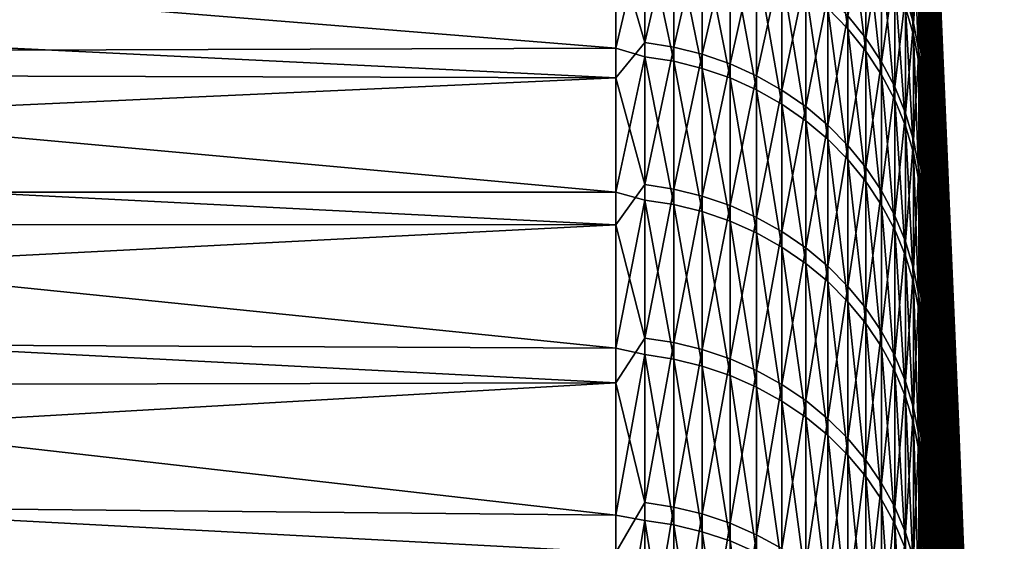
# Model space of a CAD drawing. Header units: metres. Extents: x -2 to 78, y -85 to 85.
# Tile 441 of 500: x 4.95 to 11.21, y 76.54 to 79.86. Entities that reach past the tile are written whole.
import ezdxf

# ---------------------------------------------------------------- set-up
doc = ezdxf.new("R2010")
doc.units = ezdxf.units.M
doc.layers.add('solid_20004802', color=7, linetype='CONTINUOUS')

msp = doc.modelspace()

# ---------------------------------------------------------------- linework, layer by layer
at = {"layer": 'solid_20004802'}
for points in [[(10.836858, 79.208786, -4.066239), (10.685866, 82.812325, -1.873487), (10.685841, 82.83194, -0.59848)], [(10.864034, 78.606232, -2.980007), (10.685841, 82.83194, -0.59848), (10.685879, 82.830467, 0.676967)], [(10.836858, 79.208786, -4.066239), (10.685841, 82.83194, -0.59848), (10.864034, 78.606232, -2.980007)], [(10.919883, 77.304062, -0.864666), (10.685887, 82.810036, 1.951835), (10.685855, 82.770935, 3.225872)], [(10.836858, 79.208786, -4.066239), (10.685893, 82.773071, -3.148091), (10.685866, 82.812325, -1.873487)], [(10.891718, 77.97113, -1.912491), (10.685879, 82.830467, 0.676967), (10.685887, 82.810036, 1.951835)], [(10.864034, 78.606232, -2.980007), (10.685879, 82.830467, 0.676967), (10.891718, 77.97113, -1.912491)], [(10.891718, 77.97113, -1.912491), (10.685887, 82.810036, 1.951835), (10.919883, 77.304062, -0.864666)], [(10.948505, 76.605637, 0.162513), (10.685855, 82.770935, 3.225872), (10.685845, 82.7117, 4.499283)], [(10.919883, 77.304062, -0.864666), (10.685855, 82.770935, 3.225872), (10.948505, 76.605637, 0.162513)], [(10.810213, 79.778244, -5.170194), (10.685856, 82.715614, -4.422469), (10.685893, 82.773071, -3.148091)], [(10.810213, 79.778244, -5.170194), (10.685893, 82.773071, -3.148091), (10.836858, 79.208786, -4.066239)], [(10.948505, 76.605637, 0.162513), (10.685845, 82.7117, 4.499283), (10.685889, 82.631653, 5.771917)], [(10.784125, 80.314087, -6.290864), (10.685856, 82.715614, -4.422469), (10.810213, 79.778244, -5.170194)], [(10.948505, 76.605637, 0.162513), (10.685889, 82.631653, 5.771917), (10.68589, 82.621788, 5.910974)], [(10.948505, 76.605637, 0.162513), (10.68589, 82.621788, 5.910974), (10.977557, 75.876495, 1.168105)], [(10.720858, 81.724525, 7.086074), (10.977557, 75.876495, 1.168105), (10.68589, 82.621788, 5.910974)], [(10.981112, 74.471581, -14.111947), (10.685885, 81.953758, -12.037487), (10.685856, 82.110909, -10.91918)], [(10.999698, 74.173378, -13.160686), (10.981112, 74.471581, -14.111947), (10.685856, 82.110909, -10.91918)], [(10.709435, 81.715172, -9.742864), (10.999698, 74.173378, -13.160686), (10.685856, 82.110909, -10.91918)], [(10.792185, 79.824554, 9.353985), (10.685889, 82.12011, 10.844038), (10.685865, 81.944084, 12.106167)], [(10.792185, 79.824554, 9.353985), (10.756311, 80.791542, 8.23428), (10.685889, 82.12011, 10.844038)], [(10.828444, 78.824432, 10.444183), (10.685865, 81.944084, 12.106167), (10.685846, 81.748589, 13.365474)], [(10.828444, 78.824432, 10.444183), (10.792185, 79.824554, 9.353985), (10.685865, 81.944084, 12.106167)], [(10.963079, 74.740791, -15.071826), (10.685874, 81.758888, -13.298301), (10.685885, 81.953758, -12.037487)], [(10.981112, 74.471581, -14.111947), (10.963079, 74.740791, -15.071826), (10.685885, 81.953758, -12.037487)], [(10.945615, 74.980766, -16.03944), (10.685839, 81.545166, -14.556126), (10.685874, 81.758888, -13.298301)], [(10.828444, 78.824432, 10.444183), (10.685846, 81.748589, 13.365474), (10.685879, 81.532463, 14.621973)], [(10.963079, 74.740791, -15.071826), (10.945615, 74.980766, -16.03944), (10.685874, 81.758888, -13.298301)], [(10.709435, 81.715172, -9.742864), (11.018817, 73.846466, -12.218917), (10.999698, 74.173378, -13.160686)], [(10.709435, 81.715172, -9.742864), (10.733713, 81.282997, -8.578244), (11.018817, 73.846466, -12.218917)], [(10.720858, 81.724525, 7.086074), (11.007012, 75.117294, 2.151194), (10.977557, 75.876495, 1.168105)], [(10.756311, 80.791542, 8.23428), (11.007012, 75.117294, 2.151194), (10.720858, 81.724525, 7.086074)], [(10.928734, 75.191284, -17.013895), (10.685863, 81.310707, -15.810577), (10.685839, 81.545166, -14.556126)], [(10.945615, 74.980766, -16.03944), (10.928734, 75.191284, -17.013895), (10.685839, 81.545166, -14.556126)], [(10.865059, 77.792068, 11.503895), (10.685879, 81.532463, 14.621973), (10.685883, 81.297729, 15.874806)], [(10.865059, 77.792068, 11.503895), (10.828444, 78.824432, 10.444183), (10.685879, 81.532463, 14.621973)], [(10.865059, 77.792068, 11.503895), (10.685883, 81.297729, 15.874806), (10.685857, 81.044472, 17.123718)], [(10.912454, 75.372154, -17.994299), (10.685887, 81.056984, -17.061016), (10.685863, 81.310707, -15.810577)], [(10.928734, 75.191284, -17.013895), (10.912454, 75.372154, -17.994299), (10.685863, 81.310707, -15.810577)], [(10.733713, 81.282997, -8.578244), (11.038454, 73.491135, -11.287508), (11.018817, 73.846466, -12.218917)], [(10.733713, 81.282997, -8.578244), (10.758617, 80.815819, -7.427227), (11.038454, 73.491135, -11.287508)], [(10.901994, 76.728401, 12.532167), (10.685857, 81.044472, 17.123718), (10.685852, 80.7715, 18.368738)], [(10.901994, 76.728401, 12.532167), (10.865059, 77.792068, 11.503895), (10.685857, 81.044472, 17.123718)], [(10.896788, 75.523201, -18.979746), (10.68588, 80.923393, -17.684597), (10.685887, 81.056984, -17.061016)], [(10.912454, 75.372154, -17.994299), (10.896788, 75.523201, -18.979746), (10.685887, 81.056984, -17.061016)], [(10.896788, 75.523201, -18.979746), (10.685853, 80.785454, -18.307093), (10.68588, 80.923393, -17.684597)], [(10.756311, 80.791542, 8.23428), (11.036844, 74.328743, 3.110881), (11.007012, 75.117294, 2.151194)], [(10.792185, 79.824554, 9.353985), (11.036844, 74.328743, 3.110881), (10.756311, 80.791542, 8.23428)], [(10.758617, 80.815819, -7.427227), (11.05859, 73.107719, -10.367315), (11.038454, 73.491135, -11.287508)], [(10.758617, 80.815819, -7.427227), (10.784125, 80.314087, -6.290864), (11.05859, 73.107719, -10.367315)], [(10.881752, 75.644295, -19.969332), (10.685841, 80.642365, -18.928757), (10.685853, 80.785454, -18.307093)], [(10.939217, 75.634384, 13.528076), (10.685852, 80.7715, 18.368738), (10.685884, 80.47847, 19.609644)], [(10.939217, 75.634384, 13.528076), (10.901994, 76.728401, 12.532167), (10.685852, 80.7715, 18.368738)], [(10.896788, 75.523201, -18.979746), (10.881752, 75.644295, -19.969332), (10.685853, 80.785454, -18.307093)], [(10.08855, 80.693642, -23.952351), (10.216221, 80.561714, -23.913191), (10.216221, 79.802711, -26.335487)], [(10.08855, 79.933395, -26.378616), (10.08855, 80.693642, -23.952351), (10.216221, 79.802711, -26.335487)], [(10.582837, 80.618233, -21.30287), (10.634434, 80.443733, -21.25676), (10.634434, 79.765015, -23.676706)], [(10.582837, 79.938042, -23.728065), (10.582837, 80.618233, -21.30287), (10.634434, 79.765015, -23.676706)], [(10.881752, 75.644295, -19.969332), (10.685843, 80.49408, -19.549486), (10.685841, 80.642365, -18.928757)], [(8.924562, 80.546875, 26.30014), (8.740137, 80.348778, 26.941372), (8.924562, 79.715782, 28.720901)], [(8.924562, 80.546875, 26.30014), (8.924562, 79.715782, 28.720901), (9.109715, 80.517456, 26.290533)], [(10.216221, 80.561714, -23.913191), (10.330427, 80.418892, -23.870794), (10.330427, 79.661232, -26.288799)], [(10.216221, 79.802711, -26.335487), (10.216221, 80.561714, -23.913191), (10.330427, 79.661232, -26.288799)], [(8.740137, 80.522987, -26.416149), (8.740137, 79.679939, -28.859507), (-0.986912, 80.464912, -27.393393)], [(8.924562, 80.463669, -26.55361), (8.740137, 79.679939, -28.859507), (8.740137, 80.522987, -26.416149)], [(8.924562, 79.715782, 28.720901), (9.109715, 79.686668, 28.710411), (9.109715, 80.517456, 26.290533)], [(9.109715, 80.517456, 26.290533), (9.109715, 79.686668, 28.710411), (9.291151, 80.471664, 26.275581)], [(10.216221, 79.885231, 26.084101), (10.330427, 79.743607, 26.037857), (10.330427, 80.493645, 23.617479)], [(10.330427, 80.493645, 23.617479), (10.330427, 79.743607, 26.037857), (10.430161, 80.341042, 23.572704)], [(10.582837, 80.01236, 23.476265), (10.634434, 79.839165, 23.425449), (10.634434, 80.510262, 21.003378)], [(10.634434, 80.510262, 21.003378), (10.634434, 79.839165, 23.425449), (10.66888, 80.331703, 20.956797)], [(10.867358, 75.735313, -20.962143), (10.685855, 80.340782, -20.169109), (10.685843, 80.49408, -19.549486)], [(10.881752, 75.644295, -19.969332), (10.867358, 75.735313, -20.962143), (10.685843, 80.49408, -19.549486)], [(10.939217, 75.634384, 13.528076), (10.685884, 80.47847, 19.609644), (10.685881, 80.279236, 20.410309)], [(8.740137, 79.679939, -28.859507), (-0.986912, 79.647339, -29.686731), (-0.986912, 80.464912, -27.393393)], [(8.924562, 79.624962, -28.971743), (8.740137, 79.679939, -28.859507), (8.924562, 80.463669, -26.55361)], [(8.924562, 80.463669, -26.55361), (9.109715, 80.43428, -26.543911), (9.109715, 79.595879, -28.961161)], [(8.924562, 79.624962, -28.971743), (8.924562, 80.463669, -26.55361), (9.109715, 79.595879, -28.961161)], [(9.109715, 79.686668, 28.710411), (9.291151, 79.64135, 28.694082), (9.291151, 80.471664, 26.275581)], [(9.109715, 80.43428, -26.543911), (9.291151, 80.388535, -26.528814), (9.291151, 79.550613, -28.944689)], [(9.109715, 79.595879, -28.961161), (9.109715, 80.43428, -26.543911), (9.291151, 79.550613, -28.944689)], [(9.291151, 80.471664, 26.275581), (9.291151, 79.64135, 28.694082), (9.467271, 80.409904, 26.255415)], [(10.330427, 80.418892, -23.870794), (10.430161, 80.266426, -23.825541), (10.430161, 79.510208, -26.23896)], [(10.330427, 79.661232, -26.288799), (10.330427, 80.418892, -23.870794), (10.430161, 79.510208, -26.23896)], [(10.634434, 80.443733, -21.25676), (10.66888, 80.265327, -21.209616), (10.66888, 79.588112, -23.624195)], [(10.634434, 79.765015, -23.676706), (10.634434, 80.443733, -21.25676), (10.66888, 79.588112, -23.624195)], [(8.740137, 79.489799, 29.379171), (8.740137, 80.348778, 26.941372), (-0.986912, 79.967751, 28.812485)], [(8.924562, 79.715782, 28.720901), (8.740137, 80.348778, 26.941372), (8.740137, 79.489799, 29.379171)], [(9.291151, 79.64135, 28.694082), (9.467271, 79.580223, 28.67206), (9.467271, 80.409904, 26.255415)], [(9.291151, 80.388535, -26.528814), (9.467271, 80.326843, -26.508455), (9.467271, 79.489555, -28.922476)], [(9.291151, 79.550613, -28.944689), (9.291151, 80.388535, -26.528814), (9.467271, 79.489555, -28.922476)], [(9.467271, 80.409904, 26.255415), (9.467271, 79.580223, 28.67206), (9.636523, 80.332718, 26.230213)], [(9.467271, 79.580223, 28.67206), (9.636523, 79.503838, 28.644539), (9.636523, 80.332718, 26.230213)], [(9.467271, 80.326843, -26.508455), (9.636523, 80.249733, -26.483009), (9.636523, 79.413254, -28.894712)], [(9.467271, 79.489555, -28.922476), (9.467271, 80.326843, -26.508455), (9.636523, 79.413254, -28.894712)], [(9.636523, 80.332718, 26.230213), (9.636523, 79.503838, 28.644539), (9.797419, 80.240784, 26.200197)], [(10.330427, 79.743607, 26.037857), (10.430161, 79.592422, 25.988493), (10.430161, 80.341042, 23.572704)], [(10.430161, 80.341042, 23.572704), (10.430161, 79.592422, 25.988493), (10.514546, 80.180145, 23.525496)], [(10.634434, 79.839165, 23.425449), (10.66888, 79.662094, 23.373495), (10.66888, 80.331703, 20.956797)], [(10.685851, 79.837746, 22.076738), (10.66888, 80.331703, 20.956797), (10.66888, 79.662094, 23.373495)], [(10.685851, 79.837746, 22.076738), (10.685873, 80.167465, 20.845669), (10.66888, 80.331703, 20.956797)], [(10.867358, 75.735313, -20.962143), (10.68587, 80.182655, -20.787474), (10.685855, 80.340782, -20.169109)], [(10.784125, 80.314087, -6.290864), (11.079206, 72.696571, -9.459186), (11.05859, 73.107719, -10.367315)], [(10.784125, 80.314087, -6.290864), (10.810213, 79.778244, -5.170194), (11.079206, 72.696571, -9.459186)], [(9.636523, 80.249733, -26.483009), (9.797419, 80.157898, -26.452703), (9.797419, 79.32238, -28.861647)], [(9.636523, 79.413254, -28.894712), (9.636523, 80.249733, -26.483009), (9.797419, 79.32238, -28.861647)], [(9.636523, 79.503838, 28.644539), (9.797419, 79.412857, 28.611757), (9.797419, 80.240784, 26.200197)], [(9.797419, 80.240784, 26.200197), (9.797419, 79.412857, 28.611757), (9.948537, 80.134918, 26.165628)], [(10.430161, 80.266426, -23.825541), (10.514546, 80.105675, -23.777824), (10.514546, 79.350967, -26.186409)], [(10.430161, 79.510208, -26.23896), (10.430161, 80.266426, -23.825541), (10.514546, 79.350967, -26.186409)], [(10.685845, 79.505119, -23.246655), (10.66888, 79.588112, -23.624195), (10.66888, 80.265327, -21.209616)], [(10.685862, 79.681351, -22.633837), (10.685845, 79.505119, -23.246655), (10.66888, 80.265327, -21.209616)], [(10.685881, 79.852745, -22.019932), (10.685862, 79.681351, -22.633837), (10.66888, 80.265327, -21.209616)], [(10.685881, 80.019905, -21.404451), (10.685881, 79.852745, -22.019932), (10.66888, 80.265327, -21.209616)], [(10.730652, 78.920799, 21.531141), (10.685881, 80.279236, 20.410309), (10.685873, 80.167465, 20.845669)], [(10.976694, 74.511002, 14.490726), (10.685881, 80.279236, 20.410309), (10.730652, 78.920799, 21.531141)], [(10.976694, 74.511002, 14.490726), (10.939217, 75.634384, 13.528076), (10.685881, 80.279236, 20.410309)], [(10.430161, 79.592422, 25.988493), (10.514546, 79.433022, 25.936445), (10.514546, 80.180145, 23.525496)], [(10.514546, 80.180145, 23.525496), (10.514546, 79.433022, 25.936445), (10.582837, 80.01236, 23.476265)], [(10.730652, 78.920799, 21.531141), (10.685873, 80.167465, 20.845669), (10.685851, 79.837746, 22.076738)], [(10.853622, 75.796188, -21.957268), (10.685881, 80.019905, -21.404451), (10.68587, 80.182655, -20.787474)], [(10.867358, 75.735313, -20.962143), (10.853622, 75.796188, -21.957268), (10.68587, 80.182655, -20.787474)], [(9.797419, 80.157898, -26.452703), (9.948537, 80.052139, -26.417803), (9.948537, 79.217728, -28.823568)], [(9.797419, 79.32238, -28.861647), (9.797419, 80.157898, -26.452703), (9.948537, 79.217728, -28.823568)], [(9.797419, 79.412857, 28.611757), (9.948537, 79.308083, 28.574009), (9.948537, 80.134918, 26.165628)], [(9.948537, 80.134918, 26.165628), (9.948537, 79.308083, 28.574009), (10.08855, 80.016052, 26.126816)], [(10.514546, 80.105675, -23.777824), (10.582837, 79.938042, -23.728065), (10.582837, 79.184914, -26.131611)], [(10.514546, 79.350967, -26.186409), (10.514546, 80.105675, -23.777824), (10.582837, 79.184914, -26.131611)], [(9.948537, 80.052139, -26.417803), (10.08855, 79.933395, -26.378616), (10.08855, 79.10022, -28.780811)], [(9.948537, 79.217728, -28.823568), (9.948537, 80.052139, -26.417803), (10.08855, 79.10022, -28.780811)], [(9.948537, 79.308083, 28.574009), (10.08855, 79.190437, 28.531624), (10.08855, 80.016052, 26.126816)], [(10.08855, 80.016052, 26.126816), (10.08855, 79.190437, 28.531624), (10.216221, 79.885231, 26.084101)], [(10.514546, 79.433022, 25.936445), (10.582837, 79.2668, 25.88217), (10.582837, 80.01236, 23.476265)], [(10.582837, 80.01236, 23.476265), (10.582837, 79.2668, 25.88217), (10.634434, 79.839165, 23.425449)], [(10.853622, 75.796188, -21.957268), (10.685881, 79.852745, -22.019932), (10.685881, 80.019905, -21.404451)], [(8.740137, 79.489799, 29.379171), (-0.986912, 79.967751, 28.812485), (-0.986912, 79.517418, 30.03298)], [(10.08855, 79.933395, -26.378616), (10.216221, 79.802711, -26.335487), (10.216221, 78.970894, -28.733757)], [(10.08855, 79.10022, -28.780811), (10.08855, 79.933395, -26.378616), (10.216221, 78.970894, -28.733757)], [(10.582837, 79.938042, -23.728065), (10.634434, 79.765015, -23.676706), (10.634434, 79.013519, -26.075048)], [(10.582837, 79.184914, -26.131611), (10.582837, 79.938042, -23.728065), (10.634434, 79.013519, -26.075048)], [(10.08855, 79.190437, 28.531624), (10.216221, 79.060966, 28.484976), (10.216221, 79.885231, 26.084101)], [(10.216221, 79.885231, 26.084101), (10.216221, 79.060966, 28.484976), (10.330427, 79.743607, 26.037857)], [(10.840554, 75.826851, -22.953791), (10.685862, 79.681351, -22.633837), (10.685881, 79.852745, -22.019932)], [(10.853622, 75.796188, -21.957268), (10.840554, 75.826851, -22.953791), (10.685881, 79.852745, -22.019932)], [(10.216221, 79.802711, -26.335487), (10.330427, 79.661232, -26.288799), (10.330427, 78.830887, -28.682816)], [(10.216221, 78.970894, -28.733757), (10.216221, 79.802711, -26.335487), (10.330427, 78.830887, -28.682816)], [(10.582837, 79.2668, 25.88217), (10.634434, 79.095222, 25.826147), (10.634434, 79.839165, 23.425449)], [(10.634434, 79.839165, 23.425449), (10.634434, 79.095222, 25.826147), (10.66888, 79.662094, 23.373495)], [(10.685865, 79.488205, 23.302797), (10.685851, 79.837746, 22.076738), (10.66888, 79.662094, 23.373495)], [(10.730652, 78.920799, 21.531141), (10.685851, 79.837746, 22.076738), (10.685865, 79.488205, 23.302797)], [(10.792185, 79.824554, 9.353985), (11.067026, 73.511543, 4.04629), (11.036844, 74.328743, 3.110881)], [(10.828444, 78.824432, 10.444183), (11.067026, 73.511543, 4.04629), (10.792185, 79.824554, 9.353985)], [(10.216221, 79.060966, 28.484976), (10.330427, 78.920807, 28.434477), (10.330427, 79.743607, 26.037857)], [(10.330427, 79.743607, 26.037857), (10.330427, 78.920807, 28.434477), (10.430161, 79.592422, 25.988493)], [(10.634434, 79.765015, -23.676706), (10.66888, 79.588112, -23.624195), (10.66888, 78.83828, -26.01722)], [(10.634434, 79.013519, -26.075048), (10.634434, 79.765015, -23.676706), (10.66888, 78.83828, -26.01722)], [(10.810213, 79.778244, -5.170194), (11.100284, 72.258064, -8.563956), (11.079206, 72.696571, -9.459186)], [(10.810213, 79.778244, -5.170194), (10.836858, 79.208786, -4.066239), (11.100284, 72.258064, -8.563956)], [(8.740137, 79.679939, -28.859507), (8.740137, 78.762772, -31.276016), (-0.986912, 79.647339, -29.686731)], [(8.924562, 79.715782, 28.720901), (8.740137, 79.489799, 29.379171), (8.924562, 78.811958, 31.115456)], [(8.924562, 79.624962, -28.971743), (8.740137, 78.762772, -31.276016), (8.740137, 79.679939, -28.859507)], [(8.924562, 79.715782, 28.720901), (8.924562, 78.811958, 31.115456), (9.109715, 79.686668, 28.710411)], [(8.924562, 78.811958, 31.115456), (9.109715, 78.783173, 31.104092), (9.109715, 79.686668, 28.710411)], [(9.109715, 79.686668, 28.710411), (9.109715, 78.783173, 31.104092), (9.291151, 79.64135, 28.694082)], [(10.330427, 79.661232, -26.288799), (10.430161, 79.510208, -26.23896), (10.430161, 78.681435, -28.628439)], [(10.330427, 78.830887, -28.682816), (10.330427, 79.661232, -26.288799), (10.430161, 78.681435, -28.628439)], [(10.634434, 79.095222, 25.826147), (10.66888, 78.9198, 25.768869), (10.66888, 79.662094, 23.373495)], [(10.685883, 79.119736, 24.523367), (10.66888, 79.662094, 23.373495), (10.66888, 78.9198, 25.768869)], [(10.685883, 79.119736, 24.523367), (10.685865, 79.488205, 23.302797), (10.66888, 79.662094, 23.373495)], [(10.840554, 75.826851, -22.953791), (10.685845, 79.505119, -23.246655), (10.685862, 79.681351, -22.633837)], [(8.740137, 78.762772, -31.276016), (-0.986912, 78.764412, -31.955713), (-0.986912, 79.647339, -29.686731)], [(8.924562, 78.7136, -31.36344), (8.740137, 78.762772, -31.276016), (8.924562, 79.624962, -28.971743)], [(8.924562, 79.624962, -28.971743), (9.109715, 79.595879, -28.961161), (9.109715, 78.684853, -31.351984)], [(8.924562, 78.7136, -31.36344), (8.924562, 79.624962, -28.971743), (9.109715, 78.684853, -31.351984)], [(9.109715, 78.783173, 31.104092), (9.291151, 78.738365, 31.086401), (9.291151, 79.64135, 28.694082)], [(9.291151, 79.64135, 28.694082), (9.291151, 78.738365, 31.086401), (9.467271, 79.580223, 28.67206)], [(9.109715, 79.595879, -28.961161), (9.291151, 79.550613, -28.944689), (9.291151, 78.640099, -31.334154)], [(9.109715, 78.684853, -31.351984), (9.109715, 79.595879, -28.961161), (9.291151, 78.640099, -31.334154)], [(9.291151, 78.738365, 31.086401), (9.467271, 78.67794, 31.062544), (9.467271, 79.580223, 28.67206)], [(9.291151, 79.550613, -28.944689), (9.467271, 79.489555, -28.922476), (9.467271, 78.57975, -31.310106)], [(9.291151, 78.640099, -31.334154), (9.291151, 79.550613, -28.944689), (9.467271, 78.57975, -31.310106)], [(9.467271, 79.580223, 28.67206), (9.467271, 78.67794, 31.062544), (9.636523, 79.503838, 28.644539)], [(10.330427, 78.920807, 28.434477), (10.430161, 78.771179, 28.380569), (10.430161, 79.592422, 25.988493)], [(10.430161, 79.592422, 25.988493), (10.430161, 78.771179, 28.380569), (10.514546, 79.433022, 25.936445)], [(10.685873, 78.750282, -25.68576), (10.66888, 78.83828, -26.01722), (10.66888, 79.588112, -23.624195)], [(10.685862, 78.946106, -25.078264), (10.685873, 78.750282, -25.68576), (10.66888, 79.588112, -23.624195)], [(10.68585, 79.137321, -24.469109), (10.685862, 78.946106, -25.078264), (10.66888, 79.588112, -23.624195)], [(10.685843, 79.323723, -23.858496), (10.68585, 79.137321, -24.469109), (10.66888, 79.588112, -23.624195)], [(10.685845, 79.505119, -23.246655), (10.685843, 79.323723, -23.858496), (10.66888, 79.588112, -23.624195)], [(8.740137, 79.489799, 29.379171), (-0.986912, 79.517418, 30.03298), (-0.986912, 79.04847, 31.246439)], [(8.740137, 78.556877, 31.789642), (8.740137, 79.489799, 29.379171), (-0.986912, 79.04847, 31.246439)], [(8.924562, 78.811958, 31.115456), (8.740137, 79.489799, 29.379171), (8.740137, 78.556877, 31.789642)], [(9.467271, 78.67794, 31.062544), (9.636523, 78.602417, 31.032726), (9.636523, 79.503838, 28.644539)], [(9.467271, 79.489555, -28.922476), (9.636523, 79.413254, -28.894712), (9.636523, 78.504318, -31.28005)], [(9.467271, 78.57975, -31.310106), (9.467271, 79.489555, -28.922476), (9.636523, 78.504318, -31.28005)], [(9.636523, 79.503838, 28.644539), (9.636523, 78.602417, 31.032726), (9.797419, 79.412857, 28.611757)], [(10.430161, 79.510208, -26.23896), (10.514546, 79.350967, -26.186409), (10.514546, 78.523857, -28.571102)], [(10.430161, 78.681435, -28.628439), (10.430161, 79.510208, -26.23896), (10.514546, 78.523857, -28.571102)], [(10.828168, 75.827278, -23.950794), (10.685843, 79.323723, -23.858496), (10.685845, 79.505119, -23.246655)], [(10.840554, 75.826851, -22.953791), (10.828168, 75.827278, -23.950794), (10.685845, 79.505119, -23.246655)], [(10.730652, 78.920799, 21.531141), (10.685865, 79.488205, 23.302797), (10.685883, 79.119736, 24.523367)], [(9.636523, 79.413254, -28.894712), (9.797419, 79.32238, -28.861647), (9.797419, 78.414482, -31.244255)], [(9.636523, 78.504318, -31.28005), (9.636523, 79.413254, -28.894712), (9.797419, 78.414482, -31.244255)], [(9.636523, 78.602417, 31.032726), (9.797419, 78.512466, 30.997213), (9.797419, 79.412857, 28.611757)], [(9.797419, 79.412857, 28.611757), (9.797419, 78.512466, 30.997213), (9.948537, 79.308083, 28.574009)], [(10.430161, 78.771179, 28.380569), (10.514546, 78.613426, 28.32373), (10.514546, 79.433022, 25.936445)], [(10.514546, 79.433022, 25.936445), (10.514546, 78.613426, 28.32373), (10.582837, 79.2668, 25.88217)], [(10.514546, 79.350967, -26.186409), (10.582837, 79.184914, -26.131611), (10.582837, 78.359535, -28.511314)], [(10.514546, 78.523857, -28.571102), (10.514546, 79.350967, -26.186409), (10.582837, 78.359535, -28.511314)], [(9.797419, 79.32238, -28.861647), (9.948537, 79.217728, -28.823568), (9.948537, 78.311028, -31.203033)], [(9.797419, 78.414482, -31.244255), (9.797419, 79.32238, -28.861647), (9.948537, 78.311028, -31.203033)], [(9.797419, 78.512466, 30.997213), (9.948537, 78.408882, 30.956318), (9.948537, 79.308083, 28.574009)], [(9.948537, 79.308083, 28.574009), (9.948537, 78.408882, 30.956318), (10.08855, 79.190437, 28.531624)], [(10.828168, 75.827278, -23.950794), (10.68585, 79.137321, -24.469109), (10.685843, 79.323723, -23.858496)], [(10.514546, 78.613426, 28.32373), (10.582837, 78.448914, 28.26446), (10.582837, 79.2668, 25.88217)], [(10.582837, 79.2668, 25.88217), (10.582837, 78.448914, 28.26446), (10.634434, 79.095222, 25.826147)], [(9.948537, 79.217728, -28.823568), (10.08855, 79.10022, -28.780811), (10.08855, 78.194862, -31.156748)], [(9.948537, 78.311028, -31.203033), (9.948537, 79.217728, -28.823568), (10.08855, 78.194862, -31.156748)], [(9.948537, 78.408882, 30.956318), (10.08855, 78.292572, 30.910398), (10.08855, 79.190437, 28.531624)], [(10.08855, 79.190437, 28.531624), (10.08855, 78.292572, 30.910398), (10.216221, 79.060966, 28.484976)], [(10.582837, 79.184914, -26.131611), (10.634434, 79.013519, -26.075048), (10.634434, 78.189926, -28.4496)], [(10.582837, 78.359535, -28.511314), (10.582837, 79.184914, -26.131611), (10.634434, 78.189926, -28.4496)], [(10.836858, 79.208786, -4.066239), (11.121803, 71.792603, -7.682449), (11.100284, 72.258064, -8.563956)], [(10.836858, 79.208786, -4.066239), (10.864034, 78.606232, -2.980007), (11.121803, 71.792603, -7.682449)], [(10.08855, 79.10022, -28.780811), (10.216221, 78.970894, -28.733757), (10.216221, 78.067017, -31.105808)], [(10.08855, 78.194862, -31.156748), (10.08855, 79.10022, -28.780811), (10.216221, 78.067017, -31.105808)], [(10.685864, 78.733437, 25.737991), (10.685883, 79.119736, 24.523367), (10.66888, 78.9198, 25.768869)], [(10.816474, 75.79747, -24.947359), (10.685862, 78.946106, -25.078264), (10.68585, 79.137321, -24.469109)], [(10.828168, 75.827278, -23.950794), (10.816474, 75.79747, -24.947359), (10.68585, 79.137321, -24.469109)], [(10.775724, 77.527039, 22.610703), (10.685883, 79.119736, 24.523367), (10.685864, 78.733437, 25.737991)], [(10.730652, 78.920799, 21.531141), (10.685883, 79.119736, 24.523367), (10.775724, 77.527039, 22.610703)], [(8.740137, 78.556877, 31.789642), (-0.986912, 79.04847, 31.246439), (-0.986912, 78.560997, 32.452579)], [(10.08855, 78.292572, 30.910398), (10.216221, 78.164566, 30.859861), (10.216221, 79.060966, 28.484976)], [(10.216221, 79.060966, 28.484976), (10.216221, 78.164566, 30.859861), (10.330427, 78.920807, 28.434477)], [(10.582837, 78.448914, 28.26446), (10.634434, 78.279114, 28.203279), (10.634434, 79.095222, 25.826147)], [(10.634434, 79.095222, 25.826147), (10.634434, 78.279114, 28.203279), (10.66888, 78.9198, 25.768869)], [(10.216221, 78.970894, -28.733757), (10.330427, 78.830887, -28.682816), (10.330427, 77.928612, -31.050661)], [(10.216221, 78.067017, -31.105808), (10.216221, 78.970894, -28.733757), (10.330427, 77.928612, -31.050661)], [(10.634434, 79.013519, -26.075048), (10.66888, 78.83828, -26.01722), (10.66888, 78.01651, -28.386503)], [(10.634434, 78.189926, -28.4496), (10.634434, 79.013519, -26.075048), (10.66888, 78.01651, -28.386503)], [(10.216221, 78.164566, 30.859861), (10.330427, 78.025993, 30.805151), (10.330427, 78.920807, 28.434477)], [(10.330427, 78.920807, 28.434477), (10.330427, 78.025993, 30.805151), (10.430161, 78.771179, 28.380569)], [(10.634434, 78.279114, 28.203279), (10.66888, 78.105499, 28.14073), (10.66888, 78.9198, 25.768869)], [(10.685864, 78.733437, 25.737991), (10.66888, 78.9198, 25.768869), (10.66888, 78.105499, 28.14073)], [(10.816474, 75.79747, -24.947359), (10.685873, 78.750282, -25.68576), (10.685862, 78.946106, -25.078264)], [(11.014392, 73.359261, 15.419251), (10.730652, 78.920799, 21.531141), (10.775724, 77.527039, 22.610703)], [(11.014392, 73.359261, 15.419251), (10.976694, 74.511002, 14.490726), (10.730652, 78.920799, 21.531141)], [(8.924562, 78.811958, 31.115456), (8.740137, 78.556877, 31.789642), (8.924562, 77.83622, 33.481621)], [(8.924562, 78.811958, 31.115456), (8.924562, 77.83622, 33.481621), (9.109715, 78.783173, 31.104092)], [(8.924562, 77.83622, 33.481621), (9.109715, 77.807793, 33.469391), (9.109715, 78.783173, 31.104092)], [(9.109715, 78.783173, 31.104092), (9.109715, 77.807793, 33.469391), (9.291151, 78.738365, 31.086401)], [(10.330427, 78.830887, -28.682816), (10.430161, 78.681435, -28.628439), (10.430161, 77.780876, -30.991795)], [(10.330427, 77.928612, -31.050661), (10.330427, 78.830887, -28.682816), (10.430161, 77.780876, -30.991795)], [(10.685844, 77.922752, -28.098383), (10.66888, 78.01651, -28.386503), (10.66888, 78.83828, -26.01722)], [(10.685851, 78.136772, -27.497156), (10.685844, 77.922752, -28.098383), (10.66888, 78.83828, -26.01722)], [(10.685868, 78.345642, -26.895061), (10.685851, 78.136772, -27.497156), (10.66888, 78.83828, -26.01722)], [(10.685878, 78.550049, -26.291412), (10.685868, 78.345642, -26.895061), (10.66888, 78.83828, -26.01722)], [(10.685873, 78.750282, -25.68576), (10.685878, 78.550049, -26.291412), (10.66888, 78.83828, -26.01722)], [(10.828444, 78.824432, 10.444183), (11.097529, 72.666458, 4.956567), (11.067026, 73.511543, 4.04629)], [(10.865059, 77.792068, 11.503895), (11.097529, 72.666458, 4.956567), (10.828444, 78.824432, 10.444183)], [(8.740137, 77.772339, -33.663433), (-0.986912, 77.816864, -34.198475), (-0.986912, 78.764412, -31.955713)], [(8.740137, 78.762772, -31.276016), (8.740137, 77.772339, -33.663433), (-0.986912, 78.764412, -31.955713)], [(8.924562, 78.7136, -31.36344), (8.740137, 77.772339, -33.663433), (8.740137, 78.762772, -31.276016)], [(9.109715, 77.807793, 33.469391), (9.291151, 77.763542, 33.450356), (9.291151, 78.738365, 31.086401)], [(9.291151, 78.738365, 31.086401), (9.291151, 77.763542, 33.450356), (9.467271, 78.67794, 31.062544)], [(10.330427, 78.025993, 30.805151), (10.430161, 77.878067, 30.74675), (10.430161, 78.771179, 28.380569)], [(10.430161, 78.771179, 28.380569), (10.430161, 77.878067, 30.74675), (10.514546, 78.613426, 28.32373)], [(10.685851, 78.328346, 26.946581), (10.685864, 78.733437, 25.737991), (10.66888, 78.105499, 28.14073)], [(10.820997, 76.100876, 23.647078), (10.685864, 78.733437, 25.737991), (10.685851, 78.328346, 26.946581)], [(10.775724, 77.527039, 22.610703), (10.685864, 78.733437, 25.737991), (10.820997, 76.100876, 23.647078)], [(10.805484, 75.73745, -25.94257), (10.685878, 78.550049, -26.291412), (10.685873, 78.750282, -25.68576)], [(10.816474, 75.79747, -24.947359), (10.805484, 75.73745, -25.94257), (10.685873, 78.750282, -25.68576)], [(8.924562, 77.730423, -33.726521), (8.740137, 77.772339, -33.663433), (8.924562, 78.7136, -31.36344)], [(8.924562, 78.7136, -31.36344), (9.109715, 78.684853, -31.351984), (9.109715, 77.702026, -33.714203)], [(8.924562, 77.730423, -33.726521), (8.924562, 78.7136, -31.36344), (9.109715, 77.702026, -33.714203)], [(9.109715, 78.684853, -31.351984), (9.291151, 78.640099, -31.334154), (9.291151, 77.657837, -33.695026)], [(9.109715, 77.702026, -33.714203), (9.109715, 78.684853, -31.351984), (9.291151, 77.657837, -33.695026)], [(9.291151, 77.763542, 33.450356), (9.467271, 77.703857, 33.424683), (9.467271, 78.67794, 31.062544)], [(9.467271, 78.67794, 31.062544), (9.467271, 77.703857, 33.424683), (9.636523, 78.602417, 31.032726)], [(10.430161, 78.681435, -28.628439), (10.514546, 78.523857, -28.571102), (10.514546, 77.625099, -30.929726)], [(10.430161, 77.780876, -30.991795), (10.430161, 78.681435, -28.628439), (10.514546, 77.625099, -30.929726)], [(9.291151, 78.640099, -31.334154), (9.467271, 78.57975, -31.310106), (9.467271, 77.598236, -33.669167)], [(9.291151, 77.657837, -33.695026), (9.291151, 78.640099, -31.334154), (9.467271, 77.598236, -33.669167)], [(9.467271, 77.703857, 33.424683), (9.636523, 77.629272, 33.392601), (9.636523, 78.602417, 31.032726)], [(9.636523, 78.602417, 31.032726), (9.636523, 77.629272, 33.392601), (9.797419, 78.512466, 30.997213)], [(10.430161, 77.878067, 30.74675), (10.514546, 77.722099, 30.685171), (10.514546, 78.613426, 28.32373)], [(10.514546, 78.613426, 28.32373), (10.514546, 77.722099, 30.685171), (10.582837, 78.448914, 28.26446)], [(10.864034, 78.606232, -2.980007), (11.143745, 71.300621, -6.815477), (11.121803, 71.792603, -7.682449)], [(10.864034, 78.606232, -2.980007), (10.891718, 77.97113, -1.912491), (11.143745, 71.300621, -6.815477)], [(8.740137, 78.556877, 31.789642), (-0.986912, 78.560997, 32.452579), (-0.986912, 78.055122, 33.651119)], [(8.740137, 77.550873, 34.17054), (8.740137, 78.556877, 31.789642), (-0.986912, 78.055122, 33.651119)], [(8.924562, 77.83622, 33.481621), (8.740137, 78.556877, 31.789642), (8.740137, 77.550873, 34.17054)], [(9.467271, 78.57975, -31.310106), (9.636523, 78.504318, -31.28005), (9.636523, 77.52375, -33.636848)], [(9.467271, 77.598236, -33.669167), (9.467271, 78.57975, -31.310106), (9.636523, 77.52375, -33.636848)], [(10.795207, 75.647278, -26.935511), (10.685868, 78.345642, -26.895061), (10.685878, 78.550049, -26.291412)], [(10.805484, 75.73745, -25.94257), (10.795207, 75.647278, -26.935511), (10.685878, 78.550049, -26.291412)], [(9.636523, 77.629272, 33.392601), (9.797419, 77.540436, 33.354385), (9.797419, 78.512466, 30.997213)], [(9.636523, 78.504318, -31.28005), (9.797419, 78.414482, -31.244255), (9.797419, 77.435036, -33.598354)], [(9.636523, 77.52375, -33.636848), (9.636523, 78.504318, -31.28005), (9.797419, 77.435036, -33.598354)], [(9.797419, 78.512466, 30.997213), (9.797419, 77.540436, 33.354385), (9.948537, 78.408882, 30.956318)], [(10.514546, 78.523857, -28.571102), (10.582837, 78.359535, -28.511314), (10.582837, 77.462662, -30.865002)], [(10.514546, 77.625099, -30.929726), (10.514546, 78.523857, -28.571102), (10.582837, 77.462662, -30.865002)], [(9.797419, 78.414482, -31.244255), (9.948537, 78.311028, -31.203033), (9.948537, 77.33287, -33.554028)], [(9.797419, 77.435036, -33.598354), (9.797419, 78.414482, -31.244255), (9.948537, 77.33287, -33.554028)], [(9.797419, 77.540436, 33.354385), (9.948537, 77.438133, 33.310379), (9.948537, 78.408882, 30.956318)], [(9.948537, 78.408882, 30.956318), (9.948537, 77.438133, 33.310379), (10.08855, 78.292572, 30.910398)], [(10.514546, 77.722099, 30.685171), (10.582837, 77.559456, 30.62096), (10.582837, 78.448914, 28.26446)], [(10.582837, 78.448914, 28.26446), (10.582837, 77.559456, 30.62096), (10.634434, 78.279114, 28.203279)], [(10.582837, 78.359535, -28.511314), (10.634434, 78.189926, -28.4496), (10.634434, 77.294991, -30.798193)], [(10.582837, 77.462662, -30.865002), (10.582837, 78.359535, -28.511314), (10.634434, 77.294991, -30.798193)], [(10.795207, 75.647278, -26.935511), (10.685851, 78.136772, -27.497156), (10.685868, 78.345642, -26.895061)], [(9.948537, 78.311028, -31.203033), (10.08855, 78.194862, -31.156748), (10.08855, 77.218163, -33.504257)], [(9.948537, 77.33287, -33.554028), (9.948537, 78.311028, -31.203033), (10.08855, 77.218163, -33.504257)], [(9.948537, 77.438133, 33.310379), (10.08855, 77.323265, 33.260971), (10.08855, 78.292572, 30.910398)], [(10.08855, 78.292572, 30.910398), (10.08855, 77.323265, 33.260971), (10.216221, 78.164566, 30.859861)], [(10.685877, 77.903702, 28.148972), (10.685851, 78.328346, 26.946581), (10.66888, 78.105499, 28.14073)], [(10.820997, 76.100876, 23.647078), (10.685851, 78.328346, 26.946581), (10.685877, 77.903702, 28.148972)], [(10.582837, 77.559456, 30.62096), (10.634434, 77.391571, 30.55468), (10.634434, 78.279114, 28.203279)], [(10.634434, 78.279114, 28.203279), (10.634434, 77.391571, 30.55468), (10.66888, 78.105499, 28.14073)], [(10.08855, 78.194862, -31.156748), (10.216221, 78.067017, -31.105808), (10.216221, 77.091911, -33.449478)], [(10.08855, 77.218163, -33.504257), (10.08855, 78.194862, -31.156748), (10.216221, 77.091911, -33.449478)], [(10.08855, 77.323265, 33.260971), (10.216221, 77.196846, 33.206589), (10.216221, 78.164566, 30.859861)], [(10.216221, 78.164566, 30.859861), (10.216221, 77.196846, 33.206589), (10.330427, 78.025993, 30.805151)], [(10.634434, 78.189926, -28.4496), (10.66888, 78.01651, -28.386503), (10.66888, 77.123566, -30.729889)], [(10.634434, 77.294991, -30.798193), (10.634434, 78.189926, -28.4496), (10.66888, 77.123566, -30.729889)], [(10.634434, 77.391571, 30.55468), (10.66888, 77.219933, 30.486914), (10.66888, 78.105499, 28.14073)], [(10.685877, 77.903702, 28.148972), (10.66888, 78.105499, 28.14073), (10.66888, 77.219933, 30.486914)], [(10.785652, 75.527031, -27.925268), (10.685844, 77.922752, -28.098383), (10.685851, 78.136772, -27.497156)], [(10.795207, 75.647278, -26.935511), (10.785652, 75.527031, -27.925268), (10.685851, 78.136772, -27.497156)], [(8.740137, 77.550873, 34.17054), (-0.986912, 78.055122, 33.651119), (-0.986912, 77.530968, 34.841774)], [(10.216221, 78.067017, -31.105808), (10.330427, 77.928612, -31.050661), (10.330427, 76.955238, -33.390175)], [(10.216221, 77.091911, -33.449478), (10.216221, 78.067017, -31.105808), (10.330427, 76.955238, -33.390175)], [(10.216221, 77.196846, 33.206589), (10.330427, 77.059982, 33.14772), (10.330427, 78.025993, 30.805151)], [(10.330427, 78.025993, 30.805151), (10.330427, 77.059982, 33.14772), (10.430161, 77.878067, 30.74675)], [(10.68587, 77.018822, -30.487335), (10.66888, 77.123566, -30.729889), (10.66888, 78.01651, -28.386503)], [(10.685863, 77.251549, -29.893171), (10.68587, 77.018822, -30.487335), (10.66888, 78.01651, -28.386503)], [(10.685853, 77.479935, -29.296745), (10.685863, 77.251549, -29.893171), (10.66888, 78.01651, -28.386503)], [(10.685846, 77.703743, -28.69837), (10.685853, 77.479935, -29.296745), (10.66888, 78.01651, -28.386503)], [(10.685844, 77.922752, -28.098383), (10.685846, 77.703743, -28.69837), (10.66888, 78.01651, -28.386503)], [(10.891718, 77.97113, -1.912491), (11.166089, 70.78257, -5.963837), (11.143745, 71.300621, -6.815477)], [(10.891718, 77.97113, -1.912491), (10.919883, 77.304062, -0.864666), (11.166089, 70.78257, -5.963837)], [(10.330427, 77.928612, -31.050661), (10.430161, 77.780876, -30.991795), (10.430161, 76.809341, -33.326874)], [(10.330427, 76.955238, -33.390175), (10.330427, 77.928612, -31.050661), (10.430161, 76.809341, -33.326874)], [(10.785652, 75.527031, -27.925268), (10.685846, 77.703743, -28.69837), (10.685844, 77.922752, -28.098383)], [(10.330427, 77.059982, 33.14772), (10.430161, 76.913895, 33.084877), (10.430161, 77.878067, 30.74675)], [(10.430161, 77.878067, 30.74675), (10.430161, 76.913895, 33.084877), (10.514546, 77.722099, 30.685171)], [(10.685877, 77.461243, 29.344618), (10.685877, 77.903702, 28.148972), (10.66888, 77.219933, 30.486914)], [(10.866427, 74.643646, 24.639294), (10.685877, 77.903702, 28.148972), (10.685877, 77.461243, 29.344618)], [(10.820997, 76.100876, 23.647078), (10.685877, 77.903702, 28.148972), (10.866427, 74.643646, 24.639294)], [(8.740137, 76.709564, -36.019535), (-0.986912, 76.805473, -36.413181), (-0.986912, 77.816864, -34.198475)], [(8.740137, 77.772339, -33.663433), (8.740137, 76.709564, -36.019535), (-0.986912, 77.816864, -34.198475)], [(8.924562, 77.83622, 33.481621), (8.740137, 77.550873, 34.17054), (8.924562, 76.789467, 35.817234)], [(8.924562, 77.83622, 33.481621), (8.924562, 76.789467, 35.817234), (9.109715, 77.807793, 33.469391)], [(8.924562, 76.789467, 35.817234), (9.109715, 76.761421, 35.804153), (9.109715, 77.807793, 33.469391)], [(9.109715, 77.807793, 33.469391), (9.109715, 76.761421, 35.804153), (9.291151, 77.763542, 33.450356)], [(10.430161, 77.780876, -30.991795), (10.514546, 77.625099, -30.929726), (10.514546, 76.655518, -33.260128)], [(10.430161, 76.809341, -33.326874), (10.430161, 77.780876, -30.991795), (10.514546, 76.655518, -33.260128)], [(10.865059, 77.792068, 11.503895), (11.128327, 71.794243, 5.84088), (11.097529, 72.666458, 4.956567)], [(10.901994, 76.728401, 12.532167), (11.128327, 71.794243, 5.84088), (10.865059, 77.792068, 11.503895)], [(8.924562, 77.730423, -33.726521), (8.740137, 76.709564, -36.019535), (8.740137, 77.772339, -33.663433)], [(8.924562, 76.676315, -36.058826), (8.740137, 76.709564, -36.019535), (8.924562, 77.730423, -33.726521)], [(8.924562, 77.730423, -33.726521), (9.109715, 77.702026, -33.714203), (9.109715, 76.648308, -36.045658)], [(8.924562, 76.676315, -36.058826), (8.924562, 77.730423, -33.726521), (9.109715, 76.648308, -36.045658)], [(9.109715, 76.761421, 35.804153), (9.291151, 76.717766, 35.783791), (9.291151, 77.763542, 33.450356)], [(9.291151, 77.763542, 33.450356), (9.291151, 76.717766, 35.783791), (9.467271, 77.703857, 33.424683)], [(10.430161, 76.913895, 33.084877), (10.514546, 76.759857, 33.018616), (10.514546, 77.722099, 30.685171)], [(10.514546, 77.722099, 30.685171), (10.514546, 76.759857, 33.018616), (10.582837, 77.559456, 30.62096)], [(9.109715, 77.702026, -33.714203), (9.291151, 77.657837, -33.695026), (9.291151, 76.604721, -36.025158)], [(9.109715, 76.648308, -36.045658), (9.109715, 77.702026, -33.714203), (9.291151, 76.604721, -36.025158)], [(9.291151, 76.717766, 35.783791), (9.467271, 76.658882, 35.756329), (9.467271, 77.703857, 33.424683)], [(9.291151, 77.657837, -33.695026), (9.467271, 77.598236, -33.669167), (9.467271, 76.545929, -35.997509)], [(9.291151, 76.604721, -36.025158), (9.291151, 77.657837, -33.695026), (9.467271, 76.545929, -35.997509)], [(9.467271, 77.703857, 33.424683), (9.467271, 76.658882, 35.756329), (9.636523, 77.629272, 33.392601)], [(10.77683, 75.376831, -28.910929), (10.685853, 77.479935, -29.296745), (10.685846, 77.703743, -28.69837)], [(10.785652, 75.527031, -27.925268), (10.77683, 75.376831, -28.910929), (10.685846, 77.703743, -28.69837)], [(9.467271, 76.658882, 35.756329), (9.636523, 76.585297, 35.722004), (9.636523, 77.629272, 33.392601)], [(9.467271, 77.598236, -33.669167), (9.636523, 77.52375, -33.636848), (9.636523, 76.47245, -35.962955)], [(9.467271, 76.545929, -35.997509), (9.467271, 77.598236, -33.669167), (9.636523, 76.47245, -35.962955)], [(9.636523, 77.629272, 33.392601), (9.636523, 76.585297, 35.722004), (9.797419, 77.540436, 33.354385)], [(10.514546, 77.625099, -30.929726), (10.582837, 77.462662, -30.865002), (10.582837, 76.495102, -33.190529)], [(10.514546, 76.655518, -33.260128), (10.514546, 77.625099, -30.929726), (10.582837, 76.495102, -33.190529)], [(8.740137, 77.550873, 34.17054), (-0.986912, 77.530968, 34.841774), (-0.986912, 76.988647, 36.024269)], [(8.740137, 76.472733, 36.51965), (8.740137, 77.550873, 34.17054), (-0.986912, 76.988647, 36.024269)], [(8.924562, 76.789467, 35.817234), (8.740137, 77.550873, 34.17054), (8.740137, 76.472733, 36.51965)], [(9.636523, 76.585297, 35.722004), (9.797419, 76.497658, 35.681126), (9.797419, 77.540436, 33.354385)], [(9.797419, 77.540436, 33.354385), (9.797419, 76.497658, 35.681126), (9.948537, 77.438133, 33.310379)], [(10.514546, 76.759857, 33.018616), (10.582837, 76.599228, 32.94952), (10.582837, 77.559456, 30.62096)], [(10.582837, 77.559456, 30.62096), (10.582837, 76.599228, 32.94952), (10.634434, 77.391571, 30.55468)], [(9.636523, 77.52375, -33.636848), (9.797419, 77.435036, -33.598354), (9.797419, 76.384933, -35.921799)], [(9.636523, 76.47245, -35.962955), (9.636523, 77.52375, -33.636848), (9.797419, 76.384933, -35.921799)], [(10.768746, 75.1968, -29.891588), (10.685863, 77.251549, -29.893171), (10.685853, 77.479935, -29.296745)], [(10.77683, 75.376831, -28.910929), (10.768746, 75.1968, -29.891588), (10.685853, 77.479935, -29.296745)], [(11.052277, 72.180191, 16.312819), (10.775724, 77.527039, 22.610703), (10.820997, 76.100876, 23.647078)], [(11.052277, 72.180191, 16.312819), (11.014392, 73.359261, 15.419251), (10.775724, 77.527039, 22.610703)], [(9.797419, 76.497658, 35.681126), (9.948537, 76.396729, 35.634048), (9.948537, 77.438133, 33.310379)], [(9.797419, 77.435036, -33.598354), (9.948537, 77.33287, -33.554028), (9.948537, 76.284157, -35.874405)], [(9.797419, 76.384933, -35.921799), (9.797419, 77.435036, -33.598354), (9.948537, 76.284157, -35.874405)], [(9.948537, 77.438133, 33.310379), (9.948537, 76.396729, 35.634048), (10.08855, 77.323265, 33.260971)], [(10.582837, 77.462662, -30.865002), (10.634434, 77.294991, -30.798193), (10.634434, 76.329529, -33.118687)], [(10.582837, 76.495102, -33.190529), (10.582837, 77.462662, -30.865002), (10.634434, 76.329529, -33.118687)], [(10.685858, 77.000923, 30.533279), (10.685877, 77.461243, 29.344618), (10.66888, 77.219933, 30.486914)], [(10.866427, 74.643646, 24.639294), (10.685877, 77.461243, 29.344618), (10.685858, 77.000923, 30.533279)], [(10.582837, 76.599228, 32.94952), (10.634434, 76.433426, 32.878201), (10.634434, 77.391571, 30.55468)], [(10.634434, 77.391571, 30.55468), (10.634434, 76.433426, 32.878201), (10.66888, 77.219933, 30.486914)], [(9.948537, 77.33287, -33.554028), (10.08855, 77.218163, -33.504257), (10.08855, 76.171005, -35.821194)], [(9.948537, 76.284157, -35.874405), (9.948537, 77.33287, -33.554028), (10.08855, 76.171005, -35.821194)], [(9.948537, 76.396729, 35.634048), (10.08855, 76.283409, 35.581192), (10.08855, 77.323265, 33.260971)], [(10.08855, 77.323265, 33.260971), (10.08855, 76.283409, 35.581192), (10.216221, 77.196846, 33.206589)], [(10.634434, 77.294991, -30.798193), (10.66888, 77.123566, -30.729889), (10.66888, 76.16024, -33.045235)], [(10.634434, 76.329529, -33.118687), (10.634434, 77.294991, -30.798193), (10.66888, 76.16024, -33.045235)], [(10.919883, 77.304062, -0.864666), (11.188815, 70.238922, -5.128313), (11.166089, 70.78257, -5.963837)], [(10.919883, 77.304062, -0.864666), (10.948505, 76.605637, 0.162513), (11.188815, 70.238922, -5.128313)], [(10.08855, 77.218163, -33.504257), (10.216221, 77.091911, -33.449478), (10.216221, 76.046463, -35.762627)], [(10.08855, 76.171005, -35.821194), (10.08855, 77.218163, -33.504257), (10.216221, 76.046463, -35.762627)], [(10.634434, 76.433426, 32.878201), (10.66888, 76.263908, 32.805283), (10.66888, 77.219933, 30.486914)], [(10.685858, 77.000923, 30.533279), (10.66888, 77.219933, 30.486914), (10.66888, 76.263908, 32.805283)], [(10.768746, 75.1968, -29.891588), (10.68587, 77.018822, -30.487335), (10.685863, 77.251549, -29.893171)], [(10.08855, 76.283409, 35.581192), (10.216221, 76.158684, 35.523018), (10.216221, 77.196846, 33.206589)], [(10.216221, 77.196846, 33.206589), (10.216221, 76.158684, 35.523018), (10.330427, 77.059982, 33.14772)], [(10.216221, 77.091911, -33.449478), (10.330427, 76.955238, -33.390175), (10.330427, 75.911644, -35.699223)], [(10.216221, 76.046463, -35.762627), (10.216221, 77.091911, -33.449478), (10.330427, 75.911644, -35.699223)], [(10.68585, 76.044838, -32.842579), (10.66888, 76.16024, -33.045235), (10.66888, 77.123566, -30.729889)], [(10.685852, 76.295441, -32.256039), (10.68585, 76.044838, -32.842579), (10.66888, 77.123566, -30.729889)], [(10.685859, 76.541168, -31.668098), (10.685852, 76.295441, -32.256039), (10.66888, 77.123566, -30.729889)], [(10.685869, 76.782013, -31.078951), (10.685859, 76.541168, -31.668098), (10.66888, 77.123566, -30.729889)], [(10.68587, 77.018822, -30.487335), (10.685869, 76.782013, -31.078951), (10.66888, 77.123566, -30.729889)], [(10.216221, 76.158684, 35.523018), (10.330427, 76.023666, 35.460041), (10.330427, 77.059982, 33.14772)], [(10.330427, 77.059982, 33.14772), (10.330427, 76.023666, 35.460041), (10.430161, 76.913895, 33.084877)], [(8.740137, 76.472733, 36.51965), (-0.986912, 76.988647, 36.024269), (-0.986912, 76.428299, 37.198326)], [(10.685857, 76.521881, 31.714798), (10.685858, 77.000923, 30.533279), (10.66888, 76.263908, 32.805283)], [(10.911973, 73.156731, 25.586422), (10.685858, 77.000923, 30.533279), (10.685857, 76.521881, 31.714798)], [(10.866427, 74.643646, 24.639294), (10.685858, 77.000923, 30.533279), (10.911973, 73.156731, 25.586422)], [(10.761411, 74.987122, -30.866344), (10.685869, 76.782013, -31.078951), (10.68587, 77.018822, -30.487335)], [(10.768746, 75.1968, -29.891588), (10.761411, 74.987122, -30.866344), (10.68587, 77.018822, -30.487335)], [(10.330427, 76.955238, -33.390175), (10.430161, 76.809341, -33.326874), (10.430161, 75.767731, -35.631546)], [(10.330427, 75.911644, -35.699223), (10.330427, 76.955238, -33.390175), (10.430161, 75.767731, -35.631546)], [(10.330427, 76.023666, 35.460041), (10.430161, 75.879539, 35.392815), (10.430161, 76.913895, 33.084877)], [(10.430161, 76.913895, 33.084877), (10.430161, 75.879539, 35.392815), (10.514546, 76.759857, 33.018616)], [(8.740137, 75.575424, -38.342129), (-0.986912, 75.731064, -38.598011), (-0.986912, 76.805473, -36.413181)], [(8.740137, 76.709564, -36.019535), (8.740137, 75.575424, -38.342129), (-0.986912, 76.805473, -36.413181)], [(8.924562, 76.789467, 35.817234), (8.740137, 76.472733, 36.51965), (8.924562, 75.672646, 38.120171)], [(8.924562, 76.789467, 35.817234), (8.924562, 75.672646, 38.120171), (9.109715, 76.761421, 35.804153)], [(10.430161, 76.809341, -33.326874), (10.514546, 76.655518, -33.260128), (10.514546, 75.61599, -35.560184)], [(10.430161, 75.767731, -35.631546), (10.430161, 76.809341, -33.326874), (10.514546, 75.61599, -35.560184)], [(10.761411, 74.987122, -30.866344), (10.685859, 76.541168, -31.668098), (10.685869, 76.782013, -31.078951)], [(8.924562, 75.672646, 38.120171), (9.109715, 75.645004, 38.106247), (9.109715, 76.761421, 35.804153)], [(9.109715, 76.761421, 35.804153), (9.109715, 75.645004, 38.106247), (9.291151, 76.717766, 35.783791)], [(9.109715, 75.645004, 38.106247), (9.291151, 75.601982, 38.084576), (9.291151, 76.717766, 35.783791)], [(9.291151, 76.717766, 35.783791), (9.291151, 75.601982, 38.084576), (9.467271, 76.658882, 35.756329)], [(10.430161, 75.879539, 35.392815), (10.514546, 75.72757, 35.321934), (10.514546, 76.759857, 33.018616)], [(10.514546, 76.759857, 33.018616), (10.514546, 75.72757, 35.321934), (10.582837, 76.599228, 32.94952)], [(10.901994, 76.728401, 12.532167), (11.15939, 70.895706, 6.698423), (11.128327, 71.794243, 5.84088)], [(10.939217, 75.634384, 13.528076), (11.15939, 70.895706, 6.698423), (10.901994, 76.728401, 12.532167)], [(8.924562, 76.676315, -36.058826), (8.740137, 75.575424, -38.342129), (8.740137, 76.709564, -36.019535)], [(8.924562, 75.552246, -38.358234), (8.740137, 75.575424, -38.342129), (8.924562, 76.676315, -36.058826)], [(8.924562, 76.676315, -36.058826), (9.109715, 76.648308, -36.045658), (9.109715, 75.524651, -38.344223)], [(8.924562, 75.552246, -38.358234), (8.924562, 76.676315, -36.058826), (9.109715, 75.524651, -38.344223)], [(9.291151, 75.601982, 38.084576), (9.467271, 75.543961, 38.055344), (9.467271, 76.658882, 35.756329)], [(9.467271, 76.658882, 35.756329), (9.467271, 75.543961, 38.055344), (9.636523, 76.585297, 35.722004)], [(10.514546, 76.655518, -33.260128), (10.582837, 76.495102, -33.190529), (10.582837, 75.457748, -35.485771)], [(10.514546, 75.61599, -35.560184), (10.514546, 76.655518, -33.260128), (10.582837, 75.457748, -35.485771)], [(9.109715, 76.648308, -36.045658), (9.291151, 76.604721, -36.025158), (9.291151, 75.481705, -38.322418)], [(9.109715, 75.524651, -38.344223), (9.109715, 76.648308, -36.045658), (9.291151, 75.481705, -38.322418)], [(9.291151, 76.604721, -36.025158), (9.467271, 76.545929, -35.997509), (9.467271, 75.423767, -38.293003)], [(9.291151, 75.481705, -38.322418), (9.291151, 76.604721, -36.025158), (9.467271, 75.423767, -38.293003)], [(10.514546, 75.72757, 35.321934), (10.582837, 75.569107, 35.248016), (10.582837, 76.599228, 32.94952)], [(10.582837, 76.599228, 32.94952), (10.582837, 75.569107, 35.248016), (10.634434, 76.433426, 32.878201)], [(10.948505, 76.605637, 0.162513), (11.211901, 69.670181, -4.309674), (11.188815, 70.238922, -5.128313)], [(10.948505, 76.605637, 0.162513), (10.977557, 75.876495, 1.168105), (11.211901, 69.670181, -4.309674)], [(9.467271, 75.543961, 38.055344), (9.636523, 75.471443, 38.018814), (9.636523, 76.585297, 35.722004)], [(9.467271, 76.545929, -35.997509), (9.636523, 76.47245, -35.962955), (9.636523, 75.351372, -38.256248)], [(9.467271, 75.423767, -38.293003), (9.467271, 76.545929, -35.997509), (9.636523, 75.351372, -38.256248)], [(9.636523, 76.585297, 35.722004), (9.636523, 75.471443, 38.018814), (9.797419, 76.497658, 35.681126)]]:
    msp.add_3dface(points, dxfattribs=at)

doc.saveas('drawing.dxf')
